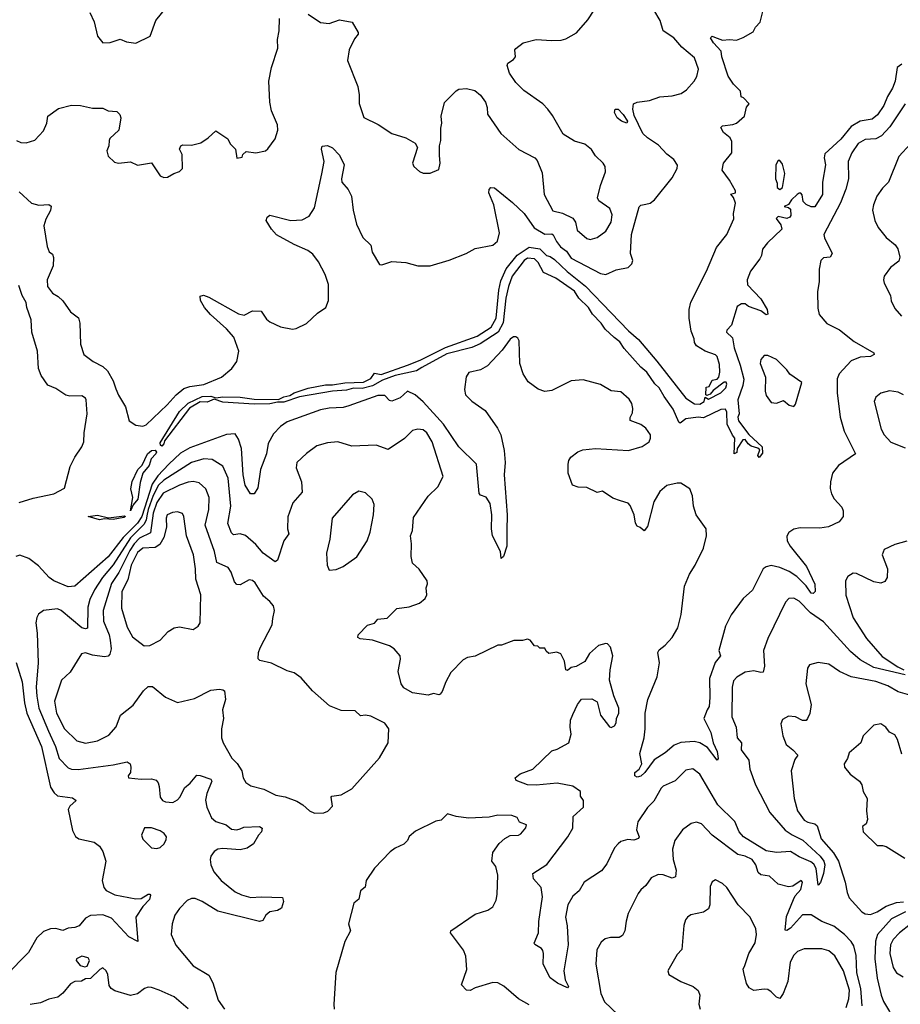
# Model space of a CAD drawing. Extents: x 2057697 to 2160550, y 827490 to 1016834.
# Tile 405 of 509: x 2085827 to 2090887, y 979834 to 985489. Entities that reach past the tile are written whole.
import ezdxf

# ---------------------------------------------------------------- set-up
doc = ezdxf.new("R2010")
doc.units = 0

msp = doc.modelspace()

# ---------------------------------------------------------------- linework, layer by layer
at = {"layer": '0CON20XD'}
for points in [[(2086495, 985353.8), (2086576.7, 985395), (2086610, 985485), (2086714.3, 985615.7)], [(2090895, 985232.5), (2090868.8, 985215), (2090856.1, 985136.1), (2090842.2, 985095), (2090812.9, 985047.1), (2090792, 984995), (2090755, 984941.5), (2090725, 984917.2), (2090655, 984906.2), (2090604.8, 984875.2), (2090545, 984801.8), (2090452.6, 984717.4), (2090449.5, 984695), (2090456.7, 984655), (2090439.2, 984555), (2090440, 984485), (2090395, 984413.8), (2090375, 984413.3), (2090345, 984426.7), (2090328.8, 984445), (2090323.3, 984483.3), (2090315, 984492.5), (2090305, 984493.3), (2090293.8, 984485), (2090261.2, 984455), (2090245, 984427.5), (2090220, 984415), (2090245, 984410), (2090255, 984400), (2090257.5, 984365), (2090252.5, 984355), (2090235, 984346.7), (2090185, 984357.5), (2090173, 984347), (2090199.7, 984309.7), (2090206.7, 984285), (2090123.6, 984206.4), (2090095, 984170), (2090090, 984135), (2090080, 984115), (2090026.7, 984045), (2090006.7, 983995), (2090008, 983965), (2090085, 983886.2), (2090122.5, 983825), (2090125, 983797.5), (2090115, 983794.2), (2090085, 983816), (2090015, 983841.2), (2089995, 983856.7), (2089975, 983857.5), (2089949.3, 983840.7), (2089916.2, 983735), (2089890, 983705), (2089888.8, 983695), (2089922, 983662), (2089931.3, 983605), (2089967.2, 983505), (2089987.1, 983425), (2089982.5, 983387.5), (2089953.8, 983305), (2089961.2, 983225), (2089953.8, 983205), (2089956.7, 983185), (2090015.6, 983105.6), (2090093.3, 983035), (2090095, 983000), (2090075, 982973.3), (2090067.5, 982985), (2090078.8, 983018.8), (2090068, 983028), (2090029.5, 983039.5), (2090012, 983052), (2089995, 983076.7), (2089982.5, 983075), (2089950, 983025), (2089947, 983003), (2089932.5, 982995), (2089936.7, 983085), (2089922.3, 983102.3), (2089891.9, 983165), (2089889.1, 983235), (2089881.7, 983251.7), (2089855, 983250), (2089755, 983202.6), (2089725, 983206.5), (2089654.1, 983195.9), (2089622, 983172), (2089615, 983176.7), (2089581.5, 983251.5), (2089529.2, 983325), (2089502, 983375), (2089476.6, 983396.6), (2089430, 983465), (2089395, 983493.8), (2089300.4, 983600.4), (2089275, 983638.6), (2089243.1, 983663.1), (2089190.8, 983710.8), (2089168.8, 983745), (2089118.3, 983798.3), (2089095, 983836.2), (2089039.4, 983889.4), (2089015, 983929.4), (2088907.1, 984005), (2088837.5, 984037.5), (2088805.4, 984095), (2088785.6, 984115), (2088745, 984120), (2088725, 984105.8), (2088657.3, 984015), (2088635, 983956.2), (2088620.3, 983889.7), (2088605, 983747.5), (2088576.8, 983693.2), (2088472.6, 983627.4), (2088425, 983605.8), (2088281.3, 983568.7), (2088138.4, 983491.6), (2088107.5, 983472.5), (2087985.2, 983444.8), (2087912.2, 983417.8), (2087854, 983385), (2087795, 983370.5), (2087745, 983371.8), (2087705, 983360.8), (2087625, 983355.9), (2087435, 983323.5), (2087345, 983292.7), (2087308.2, 983291.8), (2087265, 983281.6), (2087175, 983281), (2086995, 983291.1), (2086945, 983310), (2086905, 983292.9), (2086865, 983293.1), (2086803.3, 983256.7), (2086660, 983070), (2086656.4, 983053.6), (2086645, 983040), (2086635.7, 983045), (2086635, 983057.5), (2086745, 983238.9), (2086795, 983286.6), (2086875, 983324.7), (2086925, 983325.7), (2086955, 983317.5), (2086995, 983323.6), (2087095, 983320.7), (2087175, 983310), (2087315, 983306.9), (2087345, 983323.3), (2087380, 983330), (2087405, 983345.3), (2087485, 983372.6), (2087585, 983392.3), (2087625, 983390.8), (2087695, 983402.5), (2087803.2, 983406.8), (2087845, 983428.9), (2087865, 983458.6), (2087905, 983451.6), (2088054.7, 983505.3), (2088127.7, 983532.3), (2088274.3, 983605.7), (2088455, 983671.4), (2088536.4, 983723.6), (2088565.2, 983775), (2088579.4, 983935), (2088591.4, 983988.6), (2088621.8, 984058.2), (2088685, 984135.4), (2088755, 984182.5), (2088815, 984173.1), (2088853.5, 984135), (2088875, 984129.3), (2088900.5, 984110.5), (2088972, 984042), (2089077.5, 983957.5), (2089224.7, 983805), (2089325, 983702.3), (2089382.4, 983652.4), (2089488.1, 983528.1), (2089654.5, 983315), (2089705, 983282.5), (2089735, 983280), (2089760, 983295), (2089765, 983320), (2089785, 983310), (2089855, 983346.2), (2089883.8, 983375), (2089890, 983395), (2089886.1, 983406.1), (2089875, 983406), (2089810.7, 983359.3), (2089795, 983337.5), (2089775, 983330), (2089770, 983335), (2089771.7, 983378.3), (2089788.3, 983381.7), (2089805, 983417.5), (2089835, 983423.3), (2089843.3, 983435), (2089850, 983465), (2089848.3, 983508.3), (2089834, 983555), (2089825, 983564), (2089765, 983584), (2089716.1, 983616.1), (2089703.3, 983635), (2089702.5, 983655), (2089685, 983700), (2089674.2, 983775), (2089673.3, 983825), (2089682.7, 983867.3), (2089772.4, 984045), (2089830.5, 984179.5), (2089890.8, 984255), (2089930, 984345), (2089927.5, 984375), (2089940, 984435), (2089928, 984468), (2089913.3, 984486.7), (2089940, 984495), (2089940, 984505), (2089906.2, 984566.2), (2089862.5, 984625), (2089871.2, 984665), (2089918.8, 984725), (2089919.5, 984789.5), (2089909.7, 984809.7), (2089870.9, 984840.9), (2089855, 984870), (2089865, 984880), (2089925, 984886.2), (2089945.8, 984894.2), (2089991.2, 984935), (2090003, 984987), (2090017.5, 985005), (2089985, 985040), (2089972.5, 985045), (2089968.3, 985078.3), (2089928.3, 985118.3), (2089897.5, 985165), (2089861.4, 985275), (2089858, 985308), (2089814, 985355), (2089796.7, 985385), (2089805, 985393.3), (2089818.5, 985388.5), (2089865, 985370.6), (2089905, 985375.5), (2089945, 985371.4), (2089984.5, 985385.5), (2090040.9, 985419.1), (2090055, 985446), (2090080.8, 985475), (2090105.8, 985575)], [(2085825, 984499.4), (2085895, 984434.3), (2085937.3, 984422.7), (2085995, 984428), (2086008.3, 984418.3), (2086005, 984393.3), (2085977.4, 984342.6), (2085967.1, 984305), (2085985.9, 984185.9), (2085996.4, 984156.4), (2086015, 984142.5), (2086022.3, 984122.3), (2086018.9, 984075), (2085984.5, 983995), (2085986.5, 983956.5), (2086015, 983918.1), (2086048.7, 983898.7), (2086075, 983873.1), (2086120.2, 983810.2), (2086165.5, 983775.5), (2086172.9, 983745), (2086176.9, 983625), (2086195.6, 983565.6), (2086249.2, 983525), (2086305, 983496.7), (2086331.6, 983471.6), (2086363.8, 983415), (2086379.4, 983369.4), (2086395, 983331.4), (2086435.6, 983265), (2086455.8, 983185), (2086495, 983159.2), (2086535, 983154), (2086555, 983162.5), (2086675, 983276.8), (2086726.2, 983333.8), (2086770.4, 983369.6), (2086805, 983381.4), (2086885, 983393.5), (2086987.1, 983435), (2087046.9, 983485), (2087075.5, 983525), (2087086.8, 983585), (2087058, 983665), (2087015, 983713.6), (2086923.5, 983795), (2086890, 983835), (2086866.7, 983875), (2086865, 983900), (2086883.8, 983906.2), (2086915, 983895.6), (2087085, 983799.4), (2087117.8, 983792.2), (2087165, 983816), (2087215, 983813.8), (2087245, 983768.8), (2087265, 983752.5), (2087325, 983725.6), (2087395, 983711.1), (2087416.2, 983715), (2087475, 983744.2), (2087537.7, 983802.3), (2087586.2, 983835), (2087601.4, 983875), (2087602.1, 983967.9), (2087582.9, 984025), (2087545, 984097.1), (2087512.1, 984142.1), (2087483.5, 984163.5), (2087405, 984197.8), (2087303.6, 984253.6), (2087274.4, 984285), (2087243.8, 984335), (2087250, 984355), (2087265, 984365.5), (2087385, 984335.5), (2087450.6, 984339.4), (2087490, 984360), (2087521.3, 984408.7), (2087563.1, 984603.1), (2087575.8, 984675), (2087561.9, 984745), (2087565, 984762.5), (2087595, 984766.7), (2087625, 984752), (2087665, 984710), (2087690.8, 984655), (2087676, 984575), (2087678, 984555), (2087714.3, 984514.3), (2087734, 984475), (2087743.3, 984395), (2087762.2, 984315), (2087798.3, 984238.3), (2087844.4, 984194.4), (2087853.3, 984153.3), (2087895, 984083.3), (2087908.3, 984081.7), (2087965, 984100), (2088045.7, 984094.3), (2088115, 984074.6), (2088185, 984075.3), (2088295, 984107.7), (2088393.2, 984146.8), (2088445, 984174.6), (2088545.9, 984194.1), (2088573.3, 984216.7), (2088583.6, 984265), (2088551.4, 984425), (2088523.6, 984495), (2088525, 984512.5), (2088533.3, 984525), (2088555, 984522.5), (2088659.1, 984439.1), (2088725, 984376.2), (2088783.3, 984293.3), (2088845, 984256.4), (2088885, 984258.8), (2088892.9, 984252.9), (2088911.3, 984215), (2088935, 984184.3), (2088969.5, 984159.5), (2088995, 984119.3), (2089165, 984031.2), (2089195, 984025.6), (2089255, 984052.9), (2089323.9, 984066.1), (2089344.2, 984085.8), (2089350, 984105), (2089335.7, 984145.7), (2089341.8, 984255), (2089385.7, 984414.3), (2089395.6, 984424.4), (2089425, 984428.9), (2089450, 984435), (2089475, 984453.8), (2089575, 984580.8), (2089604.3, 984635), (2089606.6, 984653.4), (2089585.3, 984685), (2089545, 984717.2), (2089498.2, 984768.2), (2089435, 984809.3), (2089407.1, 984835), (2089358.2, 984938.2), (2089350.4, 984975), (2089354.4, 985005), (2089374.5, 985015.5), (2089446.1, 985023.9), (2089505, 985045.8), (2089575, 985051.4), (2089626.7, 985065), (2089658.8, 985085), (2089702, 985135), (2089717.6, 985162.4), (2089727.5, 985205), (2089705, 985270), (2089631.5, 985331.5), (2089585, 985384.5), (2089525, 985424.3), (2089507.7, 985485), (2089470, 985545)], [(2086230, 985530), (2086255.8, 985475.8), (2086273.8, 985395), (2086305, 985356.2), (2086347, 985357), (2086405, 985376.7), (2086440.7, 985360.7), (2086495, 985353.8)], [(2087485, 985520.8), (2087555, 985473.3), (2087605, 985466.7), (2087665, 985488), (2087737.5, 985475), (2087772.5, 985415), (2087772.5, 985405), (2087751.4, 985378.6), (2087719.4, 985315), (2087710.6, 985255), (2087769.4, 985105), (2087777.6, 985057.6), (2087777.3, 985007.3), (2087805, 984927.5), (2087886.4, 984886.4), (2087964.5, 984834.5), (2088045, 984810), (2088099.3, 984779.3), (2088112.5, 984755), (2088083.3, 984665), (2088092.5, 984645), (2088125, 984617.5), (2088145, 984607.5), (2088185, 984607.5), (2088235, 984627.5), (2088243.8, 984665), (2088239.3, 984709.3), (2088238.8, 984765), (2088246.7, 984795), (2088246.2, 984865), (2088252, 984895), (2088249.2, 984935), (2088267.6, 985012.4), (2088335, 985080), (2088351.2, 985088.8), (2088395, 985094), (2088442.3, 985082.3), (2088475, 985056.2), (2088504.2, 985014.2), (2088514, 984985), (2088515, 984946.7), (2088592, 984835), (2088695, 984743.8), (2088786.1, 984696.1), (2088800.7, 984680.7), (2088829.7, 984609.7), (2088840.6, 984485), (2088890.4, 984390.4), (2088945, 984377.9), (2089005, 984348.9), (2089021.5, 984325), (2089029.4, 984279.4), (2089085, 984232.5), (2089105, 984227.1), (2089145, 984236.9), (2089195.3, 984274.7), (2089225.6, 984325), (2089231.4, 984368.6), (2089217.1, 984405), (2089155, 984449.2), (2089146.9, 984465), (2089163.5, 984536.5), (2089192.9, 984615), (2089190.8, 984645), (2089179.2, 984665), (2089135, 984706.2), (2089112.7, 984742.7), (2089074.1, 984774.1), (2089015, 984791.2), (2088950.5, 984830.5), (2088888.7, 984938.7), (2088861.4, 984975), (2088832.9, 985005), (2088722.8, 985082.8), (2088678.6, 985128.6), (2088640.9, 985180.9), (2088628.1, 985225), (2088631.5, 985238.5), (2088665, 985260), (2088675.5, 985274.5), (2088672.5, 985315), (2088676.9, 985323.1), (2088720, 985355), (2088794.4, 985375.6), (2088885, 985369.4), (2088938.8, 985371.2), (2088965, 985378), (2089027, 985413), (2089091.7, 985488.3), (2089127.3, 985542.7)], [(2085808.8, 984795), (2085833.4, 984783.4), (2085865, 984781.4), (2085915, 984796.2), (2085965, 984850), (2085984, 984895), (2085990, 984935), (2086051.1, 984978.9), (2086125, 984998.2), (2086176.2, 984996.2), (2086245, 984980), (2086305, 984980.8), (2086335, 984965.8), (2086385, 984960.8), (2086402.5, 984945), (2086409.2, 984925), (2086397.5, 984855), (2086345, 984806.2), (2086340.8, 984795), (2086340, 984765), (2086328.8, 984735), (2086336.7, 984705), (2086371.2, 984671.2), (2086395, 984663.8), (2086465, 984673.3), (2086505, 984653.3), (2086585, 984667.5), (2086635, 984592.5), (2086655, 984582.5), (2086676.4, 984583.6), (2086713.8, 984606.2), (2086745, 984616.2), (2086762, 984635), (2086760, 984715), (2086746.2, 984745), (2086753.8, 984765), (2086765, 984770), (2086815, 984768.1), (2086867.9, 984782.1), (2086910.5, 984809.5), (2086955, 984850), (2087022.5, 984805), (2087037.5, 984775), (2087066.7, 984745), (2087075, 984692.5), (2087105, 984700), (2087110, 984715), (2087128.3, 984731.7), (2087185, 984723.8), (2087240, 984735), (2087253, 984747), (2087295.9, 984804.1), (2087311.2, 984855), (2087308.8, 984885), (2087274.4, 984964.4), (2087264.2, 985015), (2087258.1, 985135), (2087274.4, 985215), (2087310, 985325), (2087308.1, 985375), (2087318.6, 985425), (2087320, 985495)], [(2090915, 985006.2), (2090827.2, 984872.8), (2090779.1, 984820.9), (2090745, 984804.6), (2090685, 984800.7), (2090645, 984776.8), (2090608, 984725), (2090586.9, 984675), (2090588.1, 984575), (2090574.3, 984515), (2090543.7, 984436.3), (2090446.7, 984255), (2090450.5, 984235), (2090495.6, 984145), (2090483.8, 984125), (2090445, 984120.8), (2090430.3, 984105), (2090420, 984055), (2090420.7, 983985), (2090411.3, 983925), (2090412, 983832), (2090420, 983795), (2090465, 983743.1), (2090536.8, 983706.8), (2090620.9, 983640.9), (2090733.8, 983575), (2090736.2, 983565), (2090715.5, 983554.5), (2090655, 983550.6), (2090605, 983529.3), (2090536, 983455), (2090524.5, 983425.5), (2090524.4, 983345), (2090541.9, 983205), (2090563.9, 983125), (2090628.8, 982995), (2090530.8, 982929.2), (2090496.7, 982883.3), (2090484.6, 982835), (2090483, 982797), (2090491.8, 982765), (2090507.1, 982737.1), (2090549.9, 982689.9), (2090558, 982668), (2090559.1, 982635), (2090535, 982604.6), (2090473.9, 982576.1), (2090425, 982567.5), (2090310.6, 982569.4), (2090275, 982562.1), (2090246, 982544)], [(2089315, 984894.2), (2089284, 984905), (2089260.8, 984925), (2089244.2, 984955), (2089247.5, 984975), (2089265, 984975.7), (2089294.2, 984945), (2089320, 984905), (2089315, 984894.2)], [(2090945, 984775.8), (2090877.4, 984702.6), (2090819.2, 984555), (2090785, 984521.2), (2090752, 984475), (2090732.5, 984425), (2090727.5, 984395), (2090740, 984335), (2090759.2, 984295), (2090805, 984238), (2090857.1, 984195), (2090872.1, 984172.1), (2090882.9, 984125), (2090877.4, 984102.6), (2090830, 984065), (2090794, 984015), (2090789.2, 983995), (2090793.9, 983976.1), (2090830, 983905), (2090834.2, 983874.2), (2090855, 983830), (2090892.5, 983785)], [(2090195, 984513.3), (2090210, 984525), (2090222.5, 984605), (2090209.5, 984659.5), (2090195, 984680), (2090185, 984680), (2090171.2, 984655), (2090170, 984575), (2090179.3, 984549.3), (2090180, 984525), (2090195, 984513.3)], [(2085823.9, 982716.1), (2085905, 982740.8), (2086024.4, 982765.6), (2086085, 982797.5), (2086117, 982923), (2086143.8, 982976.2), (2086185.4, 983034.6), (2086196.1, 983063.9), (2086197.1, 983115), (2086214.8, 983225.2), (2086210, 983305), (2086205, 983315.5), (2086185, 983327.7), (2086115, 983326.6), (2086092.2, 983332.2), (2086035, 983370.4), (2085989.6, 983389.6), (2085951.5, 983445), (2085936.1, 983485), (2085930, 983585), (2085897.5, 983695), (2085893.8, 983765), (2085868.2, 983835), (2085864.6, 983865), (2085842.5, 983905), (2085821.8, 983961.8)], [(2090246, 982544), (2090235, 982522.5), (2090237.1, 982495), (2090254.6, 982465), (2090347.8, 982347.8), (2090395, 982246.2), (2090397.5, 982205), (2090386.3, 982193.7), (2090375, 982195.5), (2090346.4, 982236.4), (2090291.4, 982291.4), (2090249, 982319), (2090195, 982343.2), (2090145, 982354.2), (2090115, 982347.2), (2090099.6, 982335), (2090037.8, 982212.2), (2089984.7, 982165), (2089915, 982070), (2089881.4, 982005), (2089844.4, 981865), (2089853.6, 981835), (2089822.6, 981797.4), (2089790.2, 981705), (2089792.5, 981595), (2089787.7, 981545), (2089776.7, 981525), (2089757.5, 981475), (2089797.1, 981395), (2089810.8, 981335), (2089833.6, 981285), (2089840, 981245), (2089835, 981236.7), (2089778.5, 981308.5), (2089735.3, 981335.3), (2089702.7, 981342.7), (2089625, 981338.2), (2089587.4, 981322.6), (2089535, 981277.5), (2089473, 981237), (2089419.2, 981165), (2089395, 981144.2), (2089375, 981138.1), (2089360.8, 981145), (2089362, 981165), (2089386, 981185), (2089402.5, 981215), (2089390.6, 981275), (2089414.4, 981365), (2089421.1, 981415), (2089420.9, 981505), (2089436.2, 981583.8), (2089489.4, 981715), (2089502.7, 981795), (2089494.5, 981855), (2089501.3, 981868.7), (2089535, 981895.8), (2089575, 981940), (2089607.5, 981995), (2089627.2, 982072.8), (2089646.9, 982235), (2089676.4, 982305), (2089708.8, 982355), (2089756.7, 982453.3), (2089774.1, 982525), (2089770.3, 982565), (2089714.1, 982645), (2089697.7, 982695), (2089692.2, 982755), (2089677.5, 982795), (2089625, 982826), (2089605, 982827.5), (2089545, 982814.2), (2089505, 982778), (2089470.9, 982719.1), (2089435, 982577.5), (2089415, 982553.3), (2089393, 982573), (2089375, 982580), (2089365, 982596.7), (2089357.5, 982645), (2089335, 982698.8), (2089322.7, 982712.7), (2089280, 982725), (2089235, 982740), (2089175, 982780), (2089145, 982773.8), (2089085, 982802.5), (2089035, 982804.2), (2089002.5, 982815), (2088978, 982885), (2088978.8, 982935), (2088982.7, 982957.3), (2088994.3, 982975.7), (2089033.4, 983006.6), (2089062.1, 983017.9), (2089135, 983025.8), (2089325.6, 983014.4), (2089403.5, 983036.5), (2089443.8, 983065), (2089451.4, 983085), (2089450.6, 983105), (2089425, 983142.9), (2089395, 983163.5), (2089335, 983187.5), (2089333.9, 983203.9), (2089348.3, 983231.7), (2089350.5, 983255), (2089343.6, 983285), (2089329.6, 983309.6), (2089281.9, 983351.9), (2089225, 983357.1), (2089165, 983393.6), (2089065, 983420.6), (2088995, 983413.6), (2088885, 983359.5), (2088845, 983353.3), (2088806.2, 983366.2), (2088748.9, 983408.9), (2088719.3, 983455), (2088701.1, 983515), (2088697.3, 983645), (2088689.5, 983659.5), (2088677.1, 983667.1), (2088665, 983666.5), (2088645, 983653.6), (2088599.2, 983590.8), (2088515, 983501.1), (2088475, 983477.8), (2088407.1, 983462.9), (2088392.4, 983437.6), (2088383.1, 983365), (2088388.1, 983335), (2088425, 983298.5), (2088500.9, 983245), (2088572.6, 983142.6), (2088591.1, 983105), (2088611.5, 983015), (2088617.1, 982945), (2088610.3, 982875), (2088627.5, 982645), (2088625.7, 982554.3), (2088626.2, 982465), (2088606.2, 982405), (2088593.3, 982395), (2088590, 982435), (2088544.6, 982525), (2088537.7, 982565), (2088539.6, 982645), (2088529.6, 982709.6), (2088506.5, 982746.5), (2088475, 982758), (2088467.3, 982767.3), (2088451.1, 982935), (2088350, 983035), (2088263.1, 983165), (2088145, 983294.6), (2088100, 983335), (2088055, 983355.6), (2088012.8, 983317.2), (2087965, 983297.3), (2087952.1, 983302.1), (2087925, 983329.5), (2087885, 983330.2), (2087718.6, 983271.4), (2087685, 983260.7), (2087605, 983258.1), (2087555, 983247.2), (2087365, 983179.1), (2087325, 983153.1), (2087285, 983110.8), (2087254.5, 983055), (2087244.6, 982995), (2087210.7, 982905), (2087195, 982800), (2087175, 982766.2), (2087153.8, 982765), (2087123.4, 982815), (2087111.8, 982875), (2087101, 983025), (2087085, 983080), (2087065, 983109.5), (2087015, 983106.7), (2086805, 983030.5), (2086751.5, 982998.5), (2086685, 982936), (2086621, 982869), (2086589.2, 982820.8), (2086529.8, 982635), (2086505, 982596.3), (2086421, 982515), (2086335, 982402.8), (2086145, 982235.6), (2086105, 982230.8), (2086024.4, 982265), (2085997.3, 982285), (2085935, 982352.3), (2085880.6, 982395), (2085827.6, 982412.4), (2085805, 982406)], [(2090275, 983266.7), (2090285, 983280), (2090320, 983405), (2090252.4, 983452.4), (2090235, 983478), (2090175, 983536.2), (2090125, 983560), (2090105, 983560), (2090085, 983537.5), (2090082, 983515), (2090111.4, 983435), (2090109.4, 983355), (2090115, 983330), (2090145, 983290), (2090175, 983286), (2090215, 983301.2), (2090247.5, 983275), (2090275, 983266.7)], [(2090905, 983334.4), (2090875, 983348.5), (2090825, 983358), (2090775, 983343.8), (2090745, 983320), (2090736, 983295), (2090776.8, 983136.8), (2090794.6, 983104.6), (2090831.9, 983061.9), (2090915, 983030.5)], [(2089005, 981497.5), (2089031.2, 981555), (2089055, 981586.7), (2089115, 981588.8), (2089145, 981570), (2089163.8, 981495), (2089215, 981426.7), (2089226.1, 981423.9), (2089245, 981432.5), (2089255, 981450), (2089256.7, 981475), (2089269.2, 981505), (2089270, 981535), (2089241.2, 981605), (2089216, 981695), (2089219.2, 981755), (2089234.2, 981835), (2089222, 981885), (2089205, 981903.8), (2089193.9, 981906.1), (2089152.5, 981895), (2089100.9, 981849.1), (2089075, 981802.5), (2089025, 981773.3), (2088995, 981768.8), (2088975, 981750.8), (2088964.4, 981754.4), (2088958, 981805), (2088935.7, 981845.7), (2088913.6, 981856.4), (2088868.3, 981848.3), (2088851.7, 981861.7), (2088845, 981880), (2088815, 981880), (2088805, 981890), (2088785, 981892.5), (2088760, 981925), (2088745, 981930), (2088716.2, 981923.8), (2088665.9, 981924.1), (2088595, 981896.7), (2088574.1, 981895.9), (2088445, 981832.5), (2088400, 981825), (2088375, 981811.2), (2088305, 981739.2), (2088275, 981686.2), (2088255, 981630), (2088242.5, 981615), (2088235, 981611.2), (2088205, 981618.8), (2088175, 981610), (2088085, 981621.8), (2088035, 981651.4), (2088018.1, 981675), (2088001.9, 981745), (2088015.7, 981815), (2088014.2, 981834.2), (2087978, 981875), (2087951.7, 981891.7), (2087855, 981925.8), (2087782.6, 981932.6), (2087770.6, 981940.6), (2087772.5, 981955), (2087825, 982011.9), (2087866.4, 982023.6), (2087885, 982046), (2087939.2, 982050.8), (2087995, 982106), (2088065, 982116.2), (2088125, 982137.5), (2088156.7, 982165), (2088166.4, 982186.4), (2088163.3, 982225), (2088170.7, 982249.3), (2088168.8, 982265), (2088122.4, 982332.4), (2088085, 982367.5), (2088076, 982405), (2088077.7, 982477.7), (2088072.5, 982525), (2088083.3, 982555), (2088090, 982630), (2088175, 982752), (2088228.8, 982805), (2088260, 982865), (2088197.5, 983065), (2088167.3, 983115), (2088145, 983133.5), (2088115, 983137.8), (2088085, 983129.2), (2088037.4, 983082.6), (2087945, 983020), (2087875, 983044.4), (2087735, 983038.5), (2087655, 983064.2), (2087595, 983058.6), (2087535, 983042), (2087475, 982998), (2087420, 982945), (2087415.8, 982915), (2087445.7, 982835), (2087450, 982775), (2087395.7, 982714.3), (2087367.1, 982632.9), (2087365.6, 982565), (2087374, 982535), (2087345, 982496), (2087308.5, 982385), (2087295, 982374.5), (2087226.8, 982425), (2087183.4, 982475), (2087125, 982525.4), (2087095, 982536.7), (2087055, 982530.8), (2087045, 982542), (2087024.1, 982595), (2087041.1, 982695), (2087025, 982856.2), (2086995, 982924.3), (2086932.3, 982962.3), (2086885, 982967.3), (2086815, 982946.2), (2086655, 982844.8), (2086625.4, 982815), (2086595, 982755.2), (2086565.4, 982675), (2086558.8, 982638.8), (2086554.3, 982615), (2086540, 982590), (2086465, 982512.2), (2086365, 982358.4), (2086302.5, 982285), (2086257.3, 982215), (2086231.2, 982158.8), (2086218.9, 982115), (2086216.6, 981993.4), (2086205, 981990), (2086185, 981996.7), (2086065, 982095.6), (2086045, 982104.3), (2085965, 982096), (2085936.2, 982075), (2085925.8, 982055), (2085920.6, 982025), (2085928.1, 981965), (2085932.7, 981795), (2085922.9, 981655), (2085925.7, 981604.3), (2085937.5, 981535), (2085993.1, 981403.1), (2086032.4, 981315), (2086054, 981245), (2086105, 981192.5), (2086125, 981183.8), (2086162.5, 981182.5), (2086365, 981208.2), (2086445.7, 981225.7), (2086461.2, 981215), (2086466.7, 981195), (2086464, 981165), (2086451.2, 981145), (2086453.3, 981135), (2086525, 981125.8), (2086585, 981128), (2086611.2, 981121.2), (2086623.8, 981105), (2086628.8, 981085), (2086634.1, 981024.1), (2086647.5, 981005), (2086665, 980996.7), (2086706.7, 980993.3), (2086735, 981007.5), (2086750, 981025), (2086775, 981076.2), (2086806.6, 981103.4), (2086845, 981150), (2086865, 981148.6), (2086925, 981125.8), (2086932, 981115), (2086901.9, 981045), (2086894.4, 981005.6), (2086903.1, 980965), (2086929.2, 980905), (2086955, 980882.9), (2087014.4, 980864.4), (2087045, 980838.9), (2087075, 980835.5), (2087095, 980841.8), (2087115, 980850.4), (2087205, 980854.4), (2087220, 980845), (2087216.5, 980825), (2087198.5, 980805), (2087171.5, 980755), (2087135, 980730.9), (2087095, 980721.8), (2086995, 980729.4), (2086965, 980724.2), (2086945, 980712), (2086926.2, 980685), (2086922, 980665), (2086926, 980635), (2086942.5, 980595), (2086985.8, 980545), (2087065, 980480.6), (2087102.6, 980462.6), (2087155, 980446.5), (2087215, 980451.1), (2087337.5, 980447.5), (2087343.9, 980423.9), (2087331.2, 980385), (2087308.1, 980371.9), (2087263.8, 980365), (2087240.8, 980345), (2087224.2, 980315.8), (2087205, 980309.2), (2086965, 980368.4), (2086875, 980424.6), (2086835, 980440.9), (2086815, 980441.2), (2086789.5, 980430.5), (2086745.3, 980384.7), (2086717.8, 980345), (2086703.1, 980295), (2086698.6, 980235), (2086725, 980173.8), (2086823.3, 980055), (2086915, 980001.4), (2086936.3, 979956.3), (2086968.3, 979858.3), (2087004.4, 979805)], [(2086465, 982667.5), (2086477.9, 982745), (2086465.8, 982795), (2086473.7, 982836.3), (2086506.7, 982905), (2086530.4, 982929.6), (2086562.4, 982995), (2086585, 983015.2), (2086605.7, 983015.7), (2086613.8, 983005), (2086610, 982995), (2086583.4, 982966.6), (2086571.2, 982928.8), (2086535.7, 982884.3), (2086518.7, 982831.3), (2086507.1, 982735), (2086478.6, 982701.4), (2086465, 982667.5)], [(2087521.7, 980931.7), (2087575, 980934), (2087597.3, 980942.7), (2087625, 980972.5), (2087616.2, 981023.8), (2087620, 981030), (2087675, 981037.5), (2087735, 981071.2), (2087895, 981248.8), (2087944.5, 981335.5), (2087948.9, 981415), (2087925, 981449.2), (2087845, 981488), (2087815, 981493.8), (2087785, 981491.2), (2087755, 981518.8), (2087675, 981522), (2087607.6, 981547.6), (2087510, 981635), (2087445, 981709.2), (2087405, 981737.5), (2087365, 981748.6), (2087275, 981793.8), (2087207.5, 981807.5), (2087198.3, 981818.3), (2087200, 981855), (2087208.3, 981881.7), (2087277.3, 982012.7), (2087281.4, 982048.6), (2087290.8, 982095), (2087285, 982122.5), (2087265, 982147.5), (2087227.6, 982177.6), (2087180, 982255), (2087165, 982267.1), (2087145, 982272.5), (2087095, 982242.5), (2087075, 982245.6), (2087060.6, 982260.6), (2087042.5, 982315), (2087025, 982342.3), (2086960.6, 982370.6), (2086946.6, 982435), (2086893.4, 982585), (2086914.1, 982675), (2086916.5, 982745), (2086897.7, 982795), (2086859.3, 982829.3), (2086825, 982836.7), (2086795, 982832.8), (2086745, 982815.3), (2086651.5, 982768.5), (2086616.2, 982715), (2086594.2, 982655), (2086578.1, 982541.9), (2086515, 982510.6), (2086485, 982478.6), (2086460.5, 982439.5), (2086397.1, 982312.9), (2086355, 982250.4), (2086306.2, 982095), (2086308.8, 982035), (2086340.7, 981955), (2086346.8, 981925), (2086352.2, 981875), (2086345.5, 981845), (2086335, 981833.5), (2086315, 981828.8), (2086245, 981838.9), (2086205, 981852.9), (2086182.6, 981847.4), (2086117.9, 981742.1), (2086067.1, 981695), (2086026.8, 981575), (2086038.5, 981505), (2086084, 981415), (2086156, 981346), (2086205, 981333.6), (2086275, 981346), (2086340.4, 981379.6), (2086381.8, 981428.2), (2086406.2, 981493.8), (2086478.9, 981551.1), (2086539.2, 981635), (2086565, 981658.6), (2086589.7, 981659.7), (2086665, 981597.1), (2086735, 981567.5), (2086830.9, 981589.1), (2086925, 981638.8), (2086975, 981643.8), (2086995, 981640), (2087003.3, 981633.3), (2087009.4, 981585), (2086991.9, 981525), (2086999.2, 981475), (2086986.5, 981415), (2086986.9, 981365), (2086995.7, 981335), (2087046.9, 981246.9), (2087076.1, 981216.1), (2087103.1, 981175), (2087112.2, 981135), (2087127.4, 981107.4), (2087155, 981088.1), (2087229.7, 981069.7), (2087298.8, 981035), (2087353.3, 981025), (2087419.8, 980999.8), (2087455, 980980), (2087493.3, 980945), (2087521.7, 980931.7)], [(2087605, 982327.5), (2087645, 982331.2), (2087685, 982348.8), (2087765, 982404), (2087824.4, 982495), (2087840.5, 982545), (2087859.5, 982645), (2087863.1, 982705), (2087852.5, 982735), (2087815, 982770.8), (2087775, 982780), (2087739.7, 982760.3), (2087623.3, 982625), (2087609.4, 982505), (2087590, 982425), (2087593.8, 982355), (2087605, 982327.5)], [(2086285, 982615.4), (2086220, 982635), (2086275, 982643.1), (2086338.3, 982628.3), (2086429.1, 982639.1), (2086435.8, 982635), (2086425, 982629.2), (2086395, 982624.7), (2086365, 982617.5), (2086315, 982622.9), (2086285, 982615.4)], [(2086542.2, 981892.2), (2086575, 981894.5), (2086635.3, 981924.7), (2086680.8, 981975), (2086714.7, 981995.3), (2086745, 982001.1), (2086825, 981987.1), (2086852, 982005), (2086864.2, 982025), (2086867.5, 982185), (2086839.1, 982275), (2086837.5, 982335), (2086825.3, 982415.3), (2086786.6, 982525), (2086770, 982635), (2086762.1, 982652.1), (2086735, 982662.5), (2086705, 982658.5), (2086675.6, 982645), (2086668.4, 982625), (2086670.4, 982575), (2086654.7, 982515), (2086633.1, 982475), (2086605, 982457.4), (2086535, 982453.7), (2086505, 982427.8), (2086468.5, 982355), (2086448.8, 982271.2), (2086413.8, 982205), (2086411.8, 982108.2), (2086445, 982000), (2086475, 981944.3), (2086542.2, 981892.2)], [(2090925, 982493.6), (2090854.7, 982475.3), (2090794, 982445), (2090782.5, 982415), (2090812.9, 982335), (2090811.9, 982285), (2090798.3, 982261.7), (2090775, 982253.3), (2090735, 982260.6), (2090635, 982308), (2090615, 982309.2), (2090585, 982291.2), (2090572, 982265), (2090573, 982183), (2090615, 982052.5), (2090693.2, 981935), (2090781.9, 981831.9), (2090871.4, 981771.4), (2090906.4, 981755)], [(2090913.8, 981726.2), (2090735, 981768.5), (2090655, 981811.4), (2090599.5, 981859.5), (2090445, 982030.7), (2090371.3, 982081.3), (2090305, 982149.1), (2090275, 982165.6), (2090245.7, 982164.3), (2090227.4, 982142.6), (2090125.6, 981935), (2090101.4, 981865), (2090106.7, 981775), (2090098.1, 981741.9), (2090085, 981739.2), (2090045, 981749.5), (2089995, 981740.5), (2089946.7, 981713.3), (2089929.1, 981690.9), (2089920, 981655), (2089919.5, 981485), (2089943.3, 981425), (2089949.1, 981365), (2089974.5, 981335), (2089972.1, 981295), (2090016.5, 981235), (2090021.2, 981185), (2090053.8, 981095), (2090137.2, 980935), (2090224.6, 980834.6), (2090265, 980806.1), (2090326.5, 980776.5), (2090425.7, 980685), (2090448, 980655), (2090452.5, 980635), (2090445.2, 980584.8), (2090427.6, 980532.4), (2090415, 980517.5), (2090404, 980614), (2090389.3, 980639.3), (2090372.5, 980652.5), (2090305, 980680.8), (2090255, 980711.5), (2090175, 980705.3), (2090115, 980715.2), (2089985, 980796.3), (2089961.7, 980825), (2089935, 980883.1), (2089838.6, 980978.6), (2089735.5, 981155), (2089695.5, 981185.5), (2089655, 981177.8), (2089593.2, 981116.8), (2089525, 981086.1), (2089513.3, 981075), (2089469.8, 981000.2), (2089435, 980964), (2089379.1, 980880.9), (2089370.4, 980835), (2089385.5, 980795), (2089383.2, 980786.8), (2089355, 980777.3), (2089320.3, 980780.3), (2089281.1, 980768.9), (2089265, 980755.8), (2089245, 980732), (2089200.1, 980639.9), (2089170.4, 980599.6), (2089069.5, 980535), (2089041.9, 980485), (2089005.7, 980455), (2088977.3, 980405), (2088963.3, 980335), (2088972.9, 980285), (2088979.1, 980175), (2088953.6, 980025), (2088960.6, 979975), (2088980, 979935), (2088975, 979927.5), (2088916.9, 979955), (2088874.7, 979985), (2088834.3, 980065), (2088836.8, 980125), (2088832.3, 980142.3), (2088824.5, 980154.5), (2088787, 980177), (2088783.3, 980185), (2088808.9, 980245), (2088810.7, 980309.3), (2088831.1, 980451.1), (2088823.5, 980505), (2088779.2, 980555), (2088776, 980584), (2088855, 980636.7), (2088977.1, 980795), (2089005, 980846.2), (2089006.9, 980913.1), (2089065.7, 980965), (2089065.6, 981005), (2089048.6, 981028.6), (2089050, 981055), (2089005, 981086.9), (2088915, 981104), (2088795, 981092.2), (2088744, 981094), (2088679.3, 981119.3), (2088673.8, 981133.8), (2088702.1, 981157.9), (2088776.3, 981183.7), (2088885, 981290), (2088915, 981298.1), (2088982.5, 981335), (2088996, 981385), (2088989.2, 981425), (2088992, 981465), (2089005, 981497.5)], [(2085807, 981797), (2085842.3, 981685), (2085855.5, 981565), (2085868.4, 981505), (2085952.7, 981315), (2086005, 981080.6), (2086025, 981047.3), (2086045, 981030.8), (2086130.3, 981020.3), (2086151.2, 981005), (2086115, 980970.8), (2086106.6, 980953.4), (2086131.3, 980831.3), (2086147.6, 980797.6), (2086166.7, 980785), (2086255, 980765.4), (2086285, 980741.9), (2086305, 980711.2), (2086321.8, 980655), (2086302.1, 980545), (2086311.5, 980505), (2086325, 980487.8), (2086375, 980461.8), (2086495, 980440), (2086525, 980441.9), (2086565, 980465.5), (2086575.7, 980465.7), (2086579.7, 980459.7), (2086572.9, 980435), (2086535.3, 980394.7), (2086495.5, 980334.5), (2086506.4, 980193.6), (2086455, 980220.6), (2086355, 980327.8), (2086305, 980347.5), (2086235, 980343.6), (2086205, 980327.8), (2086168.6, 980285), (2086145, 980274.5), (2086105, 980270.4), (2086075, 980256.7), (2086035, 980268.5), (2086005, 980267.6), (2085965, 980251.4), (2085925.2, 980215), (2085878, 980132), (2085829, 980081), (2085738.4, 979985)], [(2090955, 981605.9), (2090875, 981628.2), (2090815, 981663.7), (2090745, 981687.7), (2090604.7, 981714.7), (2090538, 981745), (2090475, 981787.1), (2090413.9, 981796.1), (2090365, 981782.5), (2090353.3, 981765), (2090344.3, 981675), (2090374.2, 981555), (2090366.6, 981503.4), (2090354.2, 981475.8), (2090345, 981463.8), (2090324.4, 981464.4), (2090285, 981484.4), (2090245, 981488), (2090210.5, 981469.5), (2090200, 981445), (2090211.9, 981375), (2090230.5, 981325), (2090270, 981295), (2090297.1, 981265), (2090281.2, 981238.8), (2090258.9, 981175), (2090277.3, 981015), (2090295.6, 980945), (2090335, 980891.5), (2090355, 980880.4), (2090395, 980870.9), (2090408.7, 980858.7), (2090432, 980785), (2090503.7, 980703.7), (2090530.6, 980655), (2090570.5, 980535), (2090580.9, 980475), (2090592.9, 980445), (2090665.5, 980365), (2090685, 980352.7), (2090715, 980349.1), (2090754.4, 980365), (2090805, 980397.1), (2090865, 980418.4), (2090905, 980422.5)], [(2090895, 981271.2), (2090870.6, 981355), (2090855, 981382), (2090825, 981396), (2090803.3, 981425), (2090773.9, 981443.9), (2090735, 981436.2), (2090673.8, 981375), (2090660, 981335), (2090592.7, 981277.3), (2090583.9, 981246.1), (2090564, 981215), (2090566.7, 981195), (2090598.6, 981155), (2090652.9, 981115), (2090666, 981095), (2090672.9, 981055), (2090697.1, 981015), (2090691.9, 980945), (2090698.1, 980895), (2090690, 980870), (2090670, 980855), (2090673.8, 980825), (2090753.3, 980745), (2090785, 980746), (2090805, 980740), (2090912.3, 980672.3)], [(2088755, 979831.2), (2088692.5, 979865), (2088608.8, 979938.8), (2088575, 979956.2), (2088545, 979958.8), (2088445, 979928.6), (2088415, 979913.3), (2088395, 979915.6), (2088365.7, 979945), (2088397.2, 980032.8), (2088393.3, 980085), (2088391.1, 980111.1), (2088376.9, 980145), (2088302, 980245), (2088304, 980255), (2088445, 980351.9), (2088516.6, 980373.4), (2088546.5, 980393.5), (2088565, 980432.5), (2088570.8, 980465), (2088574, 980575), (2088563.8, 980625), (2088539.2, 980655), (2088545.5, 980705), (2088582, 980758), (2088615, 980786.7), (2088645, 980803.3), (2088694, 980806), (2088707.3, 980812.7), (2088735, 980847.5), (2088738.8, 980865), (2088699.7, 980879.7), (2088685.8, 980905.8), (2088655, 980917.8), (2088575, 980920.6), (2088525, 980908.1), (2088405, 980902.9), (2088335, 980912.5), (2088285, 980928), (2088247.9, 980892.1), (2088217.5, 980885), (2088101.7, 980828.3), (2088065, 980797.5), (2088056.2, 980775), (2088035, 980753.3), (2087985, 980731.2), (2087955, 980708.8), (2087866.2, 980615), (2087818.8, 980545), (2087812.7, 980507.3), (2087786, 980485), (2087775, 980437.5), (2087746.2, 980415), (2087716.7, 980295), (2087728.8, 980255), (2087696.2, 980195), (2087644.2, 980015.8), (2087632, 979835), (2087634, 979805)], [(2090667.2, 979825), (2090659.8, 979925), (2090637.7, 980015), (2090633.2, 980113.2), (2090619.7, 980169.7), (2090604.1, 980195), (2090565.3, 980235), (2090505, 980283), (2090435, 980309), (2090375, 980346.6), (2090325, 980348.5), (2090255, 980271.8), (2090235, 980257.5), (2090225, 980260), (2090232.3, 980337.7), (2090273.8, 980436.2), (2090282.4, 980457.6), (2090315, 980493.3), (2090325.4, 980534.6), (2090317.5, 980545), (2090268.6, 980511.4), (2090245, 980508.6), (2090185, 980524.5), (2090135, 980570), (2090085, 980576.5), (2090070.8, 980590.8), (2090056.9, 980635), (2090035, 980666.2), (2089995, 980684.7), (2089953.6, 980693.6), (2089805, 980804.4), (2089745, 980870.8), (2089715, 980880), (2089685, 980872.9), (2089635, 980835.7), (2089591.9, 980775), (2089576.9, 980725), (2089580.9, 980665), (2089598.8, 980605), (2089594.5, 980565.5), (2089575, 980558.9), (2089525, 980577.8), (2089495, 980578.6), (2089455, 980560), (2089425, 980516.2), (2089395, 980492), (2089379.7, 980470.3), (2089322.5, 980355), (2089310.8, 980310.8), (2089304.2, 980255), (2089291.2, 980228.8), (2089271.7, 980218.3), (2089222.1, 980217.9), (2089190.7, 980209.3), (2089168.7, 980191.3), (2089143.7, 980146.3), (2089136.9, 980065), (2089166.3, 979896.3), (2089187.6, 979847.6), (2089265, 979774)], [(2086615, 980728.8), (2086635, 980734), (2086656.7, 980755), (2086669.3, 980780.7), (2086670, 980795), (2086657.5, 980815), (2086635, 980830), (2086585, 980846.7), (2086543.6, 980846.4), (2086527.5, 980805), (2086535, 980782.5), (2086585, 980733.3), (2086615, 980728.8)], [(2090575.3, 979815), (2090591, 979865), (2090593.8, 979915), (2090560, 980025), (2090511.2, 980111.2), (2090475, 980140.6), (2090435, 980151.5), (2090335, 980151.8), (2090295, 980137.8), (2090274.4, 980115), (2090253.5, 980075), (2090239.6, 979965), (2090214.4, 979895), (2090195, 979866.2), (2090175, 979874), (2090145, 979906), (2090125, 979918), (2090105, 979920.8), (2090045, 979912.2), (2090017.4, 979927.4), (2090002.8, 979952.8), (2089986.7, 980016.7), (2089984.6, 980035), (2089992.7, 980057.3), (2090016.2, 980125), (2090052.6, 980187.4), (2090061.2, 980235), (2090057.4, 980267.4), (2090024.6, 980334.6), (2089954.3, 980405), (2089889.2, 980505), (2089865, 980528), (2089825, 980548), (2089805, 980537.5), (2089795, 980510), (2089792.9, 980405), (2089785, 980381.2), (2089756.4, 980363.6), (2089682.8, 980347.2), (2089663.8, 980335), (2089652.1, 980317.9), (2089643.5, 980286.5), (2089631.1, 980148.9), (2089605, 980120), (2089551.2, 980025), (2089556.7, 980005), (2089625, 979965.6), (2089696.2, 979935), (2089725, 979913.8), (2089733.9, 979886.1), (2089729.2, 979835), (2089736, 979805)], [(2090916.5, 980365), (2090835.5, 980324.5), (2090756.2, 980235), (2090744.6, 980195.4), (2090739.4, 980095), (2090752.9, 979982.9), (2090776.2, 979886.2), (2090790.2, 979850.2), (2090825, 979791.9), (2090841, 979745), (2090838.9, 979645), (2090877.1, 979445), (2090874.2, 979384.2), (2090913.3, 979245)], [(2090945, 980294.7), (2090881.2, 980245), (2090845.4, 980205), (2090831.1, 980175), (2090826, 980125), (2090845.9, 980045.9), (2090865, 980014.3), (2090902.4, 979992.4)], [(2086201.2, 980048.8), (2086215, 980053.3), (2086228.8, 980085), (2086220.5, 980100.5), (2086185, 980110), (2086153.8, 980095), (2086152, 980085), (2086175, 980055.8), (2086201.2, 980048.8)], [(2086795, 979807.8), (2086715, 979877.5), (2086628, 979915), (2086585, 979930.5), (2086565, 979931.5), (2086544.6, 979925.4), (2086505, 979894.3), (2086465, 979884.2), (2086375, 979912), (2086353.3, 979925), (2086342.3, 979942.3), (2086334, 980005), (2086325, 980026.7), (2086305, 980042.5), (2086287, 980033), (2086235, 979982.5), (2086205, 979980), (2086183, 979967), (2086145, 979963.8), (2086119.5, 979950.5), (2086075, 979896.7), (2086047.5, 979875), (2085995, 979863.8), (2085947.1, 979842.9), (2085887.9, 979832.1)]]:
    msp.add_lwpolyline(points, dxfattribs=at)

doc.saveas('drawing.dxf')
